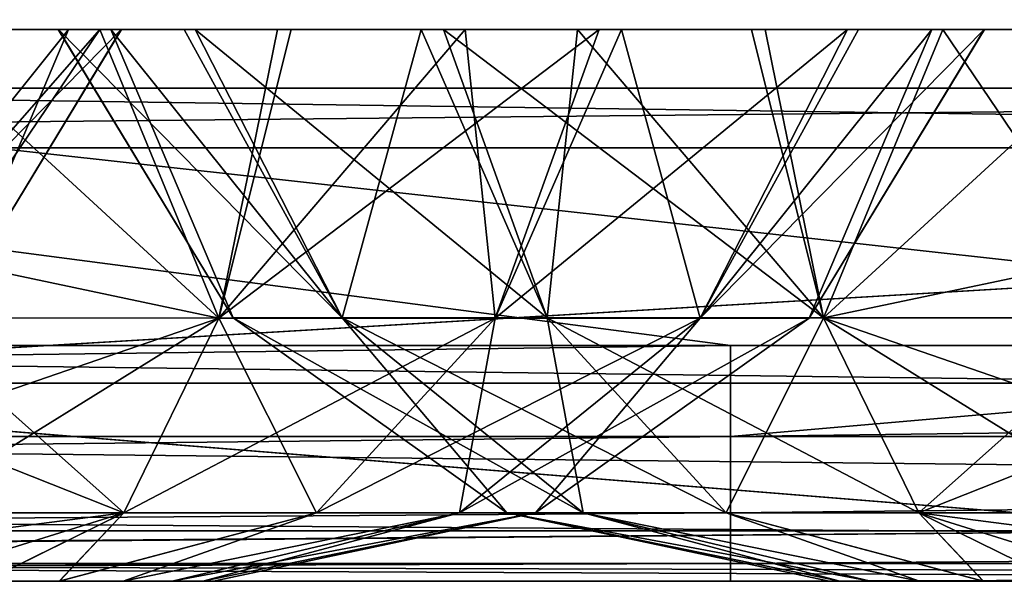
# Model space of a CAD drawing. Header units: millimetres. Extents: x -168 to 168, y -6 to 84.
# Tile 455 of 656: x 65.23 to 67.23, y -2 to -0.86. Entities that reach past the tile are written whole.
import ezdxf

# ---------------------------------------------------------------- set-up
doc = ezdxf.new("R2010")
doc.units = ezdxf.units.MM
doc.header["$LTSCALE"] = 65.185185
for name, color, linetype in [('14', 7, 'CONTINUOUS'), ('177', 7, 'CONTINUOUS'), ('207', 7, 'CONTINUOUS'), ('209', 7, 'CONTINUOUS'), ('213', 7, 'CONTINUOUS'), ('506', 7, 'CONTINUOUS'), ('508', 7, 'CONTINUOUS'), ('509', 7, 'CONTINUOUS'), ('51', 7, 'CONTINUOUS'), ('511', 7, 'CONTINUOUS'), ('54', 7, 'CONTINUOUS'), ('556', 7, 'CONTINUOUS'), ('560', 7, 'CONTINUOUS'), ('561', 7, 'CONTINUOUS'), ('563', 7, 'CONTINUOUS'), ('564', 7, 'CONTINUOUS'), ('6', 7, 'CONTINUOUS'), ('66', 7, 'CONTINUOUS'), ('70', 7, 'CONTINUOUS'), ('9', 7, 'CONTINUOUS')]:
    doc.layers.add(name, color=color, linetype=linetype)

msp = doc.modelspace()

# ---------------------------------------------------------------- linework, layer by layer
at = {"layer": '14', "linetype": 'CONTINUOUS'}
for points in [[(61.9698, -1.7064, -124.7895), (61.9698, -1.5218, -124.8336), (76.2636, -1.7064, -124.7895), (61.9698, -1.7064, -124.7895)], [(76.2636, -1.7064, -124.7895), (61.9698, -1.5218, -124.8336), (68.7969, -1.5218, -124.8336), (76.2636, -1.7064, -124.7895)], [(61.9698, -1.8612, -124.6798), (61.9698, -1.7064, -124.7895), (76.2636, -1.8612, -124.6798), (61.9698, -1.8612, -124.6798)], [(76.2636, -1.8612, -124.6798), (61.9698, -1.7064, -124.7895), (76.2636, -1.7064, -124.7895), (76.2636, -1.8612, -124.6798)], [(61.9698, -1.964, -124.5203), (61.9698, -1.8612, -124.6798), (76.2636, -1.964, -124.5203), (61.9698, -1.964, -124.5203)], [(76.2636, -1.964, -124.5203), (61.9698, -1.8612, -124.6798), (76.2636, -1.8612, -124.6798), (76.2636, -1.964, -124.5203)], [(70.3013, -2, -124.334), (61.9698, -2, -124.334), (61.9698, -1.964, -124.5203), (70.3013, -2, -124.334)], [(76.2635, -2, -124.334), (70.3013, -2, -124.334), (61.9698, -1.964, -124.5203), (76.2635, -2, -124.334)], [(76.2635, -2, -124.334), (61.9698, -1.964, -124.5203), (76.2636, -1.964, -124.5203), (76.2635, -2, -124.334)]]:
    msp.add_3dface(points, dxfattribs=at)
at = {"layer": '177', "linetype": 'CONTINUOUS'}
for points in [[(55.0671, 0, 124.9), (55.0376, -1.5218, 124.8336), (66.6738, -1.5218, 124.8336), (55.0671, 0, 124.9)], [(55.0671, 0, 124.9), (66.6738, -1.5218, 124.8336), (68.7969, -1.5218, 124.8336), (55.0671, 0, 124.9)], [(68.8339, 0, 124.9), (55.0671, 0, 124.9), (68.7969, -1.5218, 124.8336), (68.8339, 0, 124.9)]]:
    msp.add_3dface(points, dxfattribs=at)
at = {"layer": '207', "linetype": 'CONTINUOUS'}
for points in [[(77.7803, -1, 63.7044), (63.4866, -1, 63.6635), (77.7803, -1, 49.5479), (77.7803, -1, 63.7044)], [(63.4866, -1, 49.516), (63.4866, -1, 35.3686), (77.7803, -1, 35.3913), (63.4866, -1, 49.516)], [(77.7803, -1, 49.5479), (63.4866, -1, 49.516), (77.7803, -1, 35.3913), (77.7803, -1, 49.5479)], [(63.4866, -1, 35.3686), (63.4866, -1, 21.2212), (77.7803, -1, 21.2348), (63.4866, -1, 35.3686)], [(77.7803, -1, 35.3913), (63.4866, -1, 35.3686), (77.7803, -1, 21.2348), (77.7803, -1, 35.3913)], [(63.4866, -1, 21.2212), (63.4866, -1, 7.0737), (77.7803, -1, 7.0783), (63.4866, -1, 21.2212)], [(77.7803, -1, 21.2348), (63.4866, -1, 21.2212), (77.7803, -1, 7.0783), (77.7803, -1, 21.2348)], [(63.4866, -1, 7.0737), (63.4866, -1, -7.0737), (77.7803, -1, 7.0783), (63.4866, -1, 7.0737)], [(63.4866, -1, -7.0737), (63.4866, -1, -21.2212), (77.7803, -1, -7.0783), (63.4866, -1, -7.0737)], [(77.7803, -1, 7.0783), (63.4866, -1, -7.0737), (77.7803, -1, -7.0783), (77.7803, -1, 7.0783)], [(63.4866, -1, -21.2212), (63.4866, -1, -35.3686), (77.7803, -1, -21.2348), (63.4866, -1, -21.2212)], [(77.7803, -1, -7.0783), (63.4866, -1, -21.2212), (77.7803, -1, -21.2348), (77.7803, -1, -7.0783)], [(63.4866, -1, -35.3686), (63.4866, -1, -49.516), (77.7803, -1, -35.3913), (63.4866, -1, -35.3686)], [(63.4866, -1, 120.2521), (63.4866, -1, 106.1058), (77.7803, -1, 106.174), (63.4866, -1, 120.2521)], [(71.9608, -1, 120.2959), (63.4866, -1, 120.2521), (77.7803, -1, 106.174), (71.9608, -1, 120.2959)], [(63.4866, -1, 106.1058), (63.4866, -1, 91.9583), (77.7803, -1, 92.0174), (63.4866, -1, 106.1058)], [(77.7803, -1, 106.174), (63.4866, -1, 106.1058), (77.7803, -1, 92.0174), (77.7803, -1, 106.174)], [(63.4866, -1, 91.9583), (63.4866, -1, 77.8109), (77.7803, -1, 77.8609), (63.4866, -1, 91.9583)], [(77.7803, -1, 92.0174), (63.4866, -1, 91.9583), (77.7803, -1, 77.8609), (77.7803, -1, 92.0174)], [(63.4866, -1, 77.8109), (63.4866, -1, 63.6635), (77.7803, -1, 63.7044), (63.4866, -1, 77.8109)], [(77.7803, -1, 77.8609), (63.4866, -1, 77.8109), (77.7803, -1, 63.7044), (77.7803, -1, 77.8609)], [(63.4866, -1, 63.6635), (63.4866, -1, 49.516), (77.7803, -1, 49.5479), (63.4866, -1, 63.6635)], [(77.7803, -1, -21.2348), (63.4866, -1, -35.3686), (77.7803, -1, -35.3913), (77.7803, -1, -21.2348)], [(63.4866, -1, -49.516), (63.4866, -1, -63.6635), (77.7803, -1, -49.5479), (63.4866, -1, -49.516)], [(77.7803, -1, -35.3913), (63.4866, -1, -49.516), (77.7803, -1, -49.5479), (77.7803, -1, -35.3913)], [(63.4866, -1, -63.6635), (63.4866, -1, -77.8109), (77.7803, -1, -63.7044), (63.4866, -1, -63.6635)], [(77.7803, -1, -49.5479), (63.4866, -1, -63.6635), (77.7803, -1, -63.7044), (77.7803, -1, -49.5479)], [(63.4866, -1, -77.8109), (63.4866, -1, -91.9583), (77.7803, -1, -77.8609), (63.4866, -1, -77.8109)], [(77.7803, -1, -63.7044), (63.4866, -1, -77.8109), (77.7803, -1, -77.8609), (77.7803, -1, -63.7044)], [(63.4866, -1, -91.9583), (63.4866, -1, -106.1058), (77.7803, -1, -92.0174), (63.4866, -1, -91.9583)], [(77.7803, -1, -77.8609), (63.4866, -1, -91.9583), (77.7803, -1, -92.0174), (77.7803, -1, -77.8609)], [(63.4866, -1, -106.1058), (63.4866, -1, -120.2521), (77.7803, -1, -106.174), (63.4866, -1, -106.1058)], [(77.7803, -1, -92.0174), (63.4866, -1, -106.1058), (77.7803, -1, -106.174), (77.7803, -1, -92.0174)], [(77.7803, -1, -106.174), (63.4866, -1, -120.2521), (71.9608, -1, -120.2959), (77.7803, -1, -106.174)]]:
    msp.add_3dface(points, dxfattribs=at)
at = {"layer": '209', "linetype": 'CONTINUOUS'}
for points in [[(60.0287, -1.1213, -120.3571), (72.0343, -1.1213, -120.4176), (63.4866, -1, -120.2521), (60.0287, -1.1213, -120.3571)], [(63.4866, -1, -120.2521), (72.0343, -1.1213, -120.4176), (71.9608, -1, -120.2959), (63.4866, -1, -120.2521)]]:
    msp.add_3dface(points, dxfattribs=at)
at = {"layer": '213', "linetype": 'CONTINUOUS'}
for points in [[(60.0287, -1.1213, 120.3571), (63.4866, -1, 120.2521), (71.9608, -1, 120.2959), (60.0287, -1.1213, 120.3571)], [(72.0343, -1.1213, 120.4176), (60.0287, -1.1213, 120.3571), (71.9608, -1, 120.2959), (72.0343, -1.1213, 120.4176)]]:
    msp.add_3dface(points, dxfattribs=at)
at = {"layer": '506', "linetype": 'CONTINUOUS'}
for points in [[(65.3129, -2, 39.5417), (65.1621, -2, 39.6042), (65.1625, -2, 38.3959), (65.3129, -2, 39.5417)], [(65.3135, -2, 38.4587), (65.3129, -2, 39.5417), (65.1625, -2, 38.3959), (65.3135, -2, 38.4587)], [(65.4424, -2, 39.4423), (65.3129, -2, 39.5417), (65.3135, -2, 38.4587), (65.4424, -2, 39.4423)], [(65.4428, -2, 38.5582), (65.4424, -2, 39.4423), (65.3135, -2, 38.4587), (65.4428, -2, 38.5582)], [(65.5418, -2, 39.3127), (65.4424, -2, 39.4423), (65.4428, -2, 38.5582), (65.5418, -2, 39.3127)], [(65.5421, -2, 38.6877), (65.5418, -2, 39.3127), (65.4428, -2, 38.5582), (65.5421, -2, 38.6877)], [(65.6042, -2, 39.162), (65.5418, -2, 39.3127), (65.5421, -2, 38.6877), (65.6042, -2, 39.162)], [(65.6044, -2, 38.8385), (65.6042, -2, 39.162), (65.5421, -2, 38.6877), (65.6044, -2, 38.8385)], [(65.6256, -2, 39.0003), (65.6042, -2, 39.162), (65.6044, -2, 38.8385), (65.6256, -2, 39.0003)]]:
    msp.add_3dface(points, dxfattribs=at)
at = {"layer": '508', "linetype": 'CONTINUOUS'}
for points in [[(65, -0.8815, 41.223), (65, -1.3318, 40.9766), (65.6369, -1.4666, 40.7498), (65, -0.8815, 41.223)], [(65, -0.8815, 41.223), (65.6369, -1.4666, 40.7498), (65.7558, -0.8815, 41.0906), (65, -0.8815, 41.223)], [(65, -1.3318, 37.0234), (65, -0.8815, 36.777), (65.3952, -0.8815, 36.8124), (65, -1.3318, 37.0234)], [(65, -1.4658, 37.1371), (65, -1.3318, 37.0234), (65.3952, -0.8815, 36.8124), (65, -1.4658, 37.1371)], [(65.6369, -1.4666, 37.2502), (65, -1.4658, 37.1371), (65.3952, -0.8815, 36.8124), (65.6369, -1.4666, 37.2502)], [(65.7834, -0.8815, 36.9196), (65.6369, -1.4666, 37.2502), (65.3952, -0.8815, 36.8124), (65.7834, -0.8815, 36.9196)], [(66.1969, -1.4666, 37.5736), (65.6369, -1.4666, 37.2502), (66.1362, -0.8815, 37.0893), (66.1969, -1.4666, 37.5736)], [(66.1362, -0.8815, 37.0893), (65.6369, -1.4666, 37.2502), (65.7834, -0.8815, 36.9196), (66.1362, -0.8815, 37.0893)], [(65.7558, -0.8815, 41.0906), (65.6369, -1.4666, 40.7498), (66.4076, -0.8815, 40.7206), (65.7558, -0.8815, 41.0906)], [(65.6369, -1.4666, 40.7498), (66.1969, -1.4666, 40.4264), (66.4076, -0.8815, 40.7206), (65.6369, -1.4666, 40.7498)], [(66.4533, -0.8815, 37.3178), (66.1969, -1.4666, 37.5736), (66.1362, -0.8815, 37.0893), (66.4533, -0.8815, 37.3178)], [(66.1969, -1.4666, 40.4264), (66.6126, -1.4666, 39.931), (66.9115, -0.8815, 40.1349), (66.1969, -1.4666, 40.4264)], [(66.4076, -0.8815, 40.7206), (66.1969, -1.4666, 40.4264), (66.9115, -0.8815, 40.1349), (66.4076, -0.8815, 40.7206)], [(66.6126, -1.4666, 38.069), (66.1969, -1.4666, 37.5736), (66.4533, -0.8815, 37.3178), (66.6126, -1.4666, 38.069)], [(66.9335, -0.8815, 37.9031), (66.6126, -1.4666, 38.069), (66.4533, -0.8815, 37.3178), (66.9335, -0.8815, 37.9031)], [(66.6126, -1.4666, 39.931), (66.8338, -1.4666, 39.3233), (67.0821, -0.8814, 39.779), (66.6126, -1.4666, 39.931)], [(66.9115, -0.8815, 40.1349), (66.6126, -1.4666, 39.931), (67.0821, -0.8814, 39.779), (66.9115, -0.8815, 40.1349)], [(67.1886, -0.8815, 38.6105), (66.6126, -1.4666, 38.069), (66.9335, -0.8815, 37.9031), (67.1886, -0.8815, 38.6105)], [(66.8338, -1.4666, 38.6766), (66.6126, -1.4666, 38.069), (67.1886, -0.8815, 38.6105), (66.8338, -1.4666, 38.6766)], [(67.1892, -0.8815, 39.3864), (66.8338, -1.4666, 38.6766), (67.1886, -0.8815, 38.6105), (67.1892, -0.8815, 39.3864)], [(67.0821, -0.8814, 39.779), (66.8338, -1.4666, 39.3233), (67.1892, -0.8815, 39.3864), (67.0821, -0.8814, 39.779)], [(66.8338, -1.4666, 39.3233), (66.8338, -1.4666, 38.6766), (67.1892, -0.8815, 39.3864), (66.8338, -1.4666, 39.3233)], [(65, -1.3318, 40.9766), (65, -1.4658, 40.8629), (65.6369, -1.4666, 40.7498), (65, -1.3318, 40.9766)], [(65, -1.6856, 37.3895), (65, -1.4658, 37.1371), (65.6369, -1.4666, 37.2502), (65, -1.6856, 37.3895)], [(65, -1.4658, 40.8629), (65, -1.6856, 40.6105), (65.4441, -1.8612, 40.22), (65, -1.4658, 40.8629)], [(65.6369, -1.4666, 40.7498), (65, -1.4658, 40.8629), (65.4441, -1.8612, 40.22), (65.6369, -1.4666, 40.7498)], [(65, -1.8609, 37.701), (65, -1.6856, 37.3895), (65.6369, -1.4666, 37.2502), (65, -1.8609, 37.701)], [(65, -1.8609, 37.701), (65.6369, -1.4666, 37.2502), (65.444, -1.8612, 37.78), (65, -1.8609, 37.701)], [(65.6369, -1.4666, 37.2502), (66.1969, -1.4666, 37.5736), (65.444, -1.8612, 37.78), (65.6369, -1.4666, 37.2502)], [(65.444, -1.8612, 37.78), (66.1969, -1.4666, 37.5736), (65.8345, -1.8612, 38.0055), (65.444, -1.8612, 37.78)], [(65.8345, -1.8612, 39.9945), (65.6369, -1.4666, 40.7498), (65.4441, -1.8612, 40.22), (65.8345, -1.8612, 39.9945)], [(66.1969, -1.4666, 40.4264), (65.6369, -1.4666, 40.7498), (65.8345, -1.8612, 39.9945), (66.1969, -1.4666, 40.4264)], [(66.1243, -1.8612, 39.6491), (66.1969, -1.4666, 40.4264), (65.8345, -1.8612, 39.9945), (66.1243, -1.8612, 39.6491)], [(65.8345, -1.8612, 38.0055), (66.6126, -1.4666, 38.069), (66.1243, -1.8612, 38.3509), (65.8345, -1.8612, 38.0055)], [(66.1969, -1.4666, 37.5736), (66.6126, -1.4666, 38.069), (65.8345, -1.8612, 38.0055), (66.1969, -1.4666, 37.5736)], [(66.1243, -1.8612, 38.3509), (66.8338, -1.4666, 38.6766), (66.2785, -1.8612, 38.7746), (66.1243, -1.8612, 38.3509)], [(66.6126, -1.4666, 39.931), (66.1969, -1.4666, 40.4264), (66.1243, -1.8612, 39.6491), (66.6126, -1.4666, 39.931)], [(66.2785, -1.8612, 39.2254), (66.6126, -1.4666, 39.931), (66.1243, -1.8612, 39.6491), (66.2785, -1.8612, 39.2254)], [(66.6126, -1.4666, 38.069), (66.8338, -1.4666, 38.6766), (66.1243, -1.8612, 38.3509), (66.6126, -1.4666, 38.069)], [(66.8338, -1.4666, 38.6766), (66.8338, -1.4666, 39.3233), (66.2785, -1.8612, 38.7746), (66.8338, -1.4666, 38.6766)], [(66.8338, -1.4666, 39.3233), (66.6126, -1.4666, 39.931), (66.2785, -1.8612, 39.2254), (66.8338, -1.4666, 39.3233)], [(66.2785, -1.8612, 38.7746), (66.8338, -1.4666, 39.3233), (66.2785, -1.8612, 39.2254), (66.2785, -1.8612, 38.7746)], [(65, -1.6856, 40.6105), (65, -1.8609, 40.299), (65.4441, -1.8612, 40.22), (65, -1.6856, 40.6105)], [(65, -1.9185, 37.8543), (65, -1.8609, 37.701), (65.444, -1.8612, 37.78), (65, -1.9185, 37.8543)], [(65, -1.8609, 40.299), (65.1621, -2, 39.6042), (65.4441, -1.8612, 40.22), (65, -1.8609, 40.299)], [(65.1625, -2, 38.3959), (65, -2, 38.3744), (65.444, -1.8612, 37.78), (65.1625, -2, 38.3959)], [(65, -2, 38.3744), (65, -1.9185, 37.8543), (65.444, -1.8612, 37.78), (65, -2, 38.3744)], [(65.1621, -2, 39.6042), (65.3129, -2, 39.5417), (65.4441, -1.8612, 40.22), (65.1621, -2, 39.6042)], [(65.3135, -2, 38.4587), (65.1625, -2, 38.3959), (65.444, -1.8612, 37.78), (65.3135, -2, 38.4587)], [(65.3129, -2, 39.5417), (65.8345, -1.8612, 39.9945), (65.4441, -1.8612, 40.22), (65.3129, -2, 39.5417)], [(65.3129, -2, 39.5417), (65.4424, -2, 39.4423), (65.8345, -1.8612, 39.9945), (65.3129, -2, 39.5417)], [(65.3135, -2, 38.4587), (65.444, -1.8612, 37.78), (65.8345, -1.8612, 38.0055), (65.3135, -2, 38.4587)], [(65.4428, -2, 38.5582), (65.3135, -2, 38.4587), (65.8345, -1.8612, 38.0055), (65.4428, -2, 38.5582)], [(65.4424, -2, 39.4423), (66.1243, -1.8612, 39.6491), (65.8345, -1.8612, 39.9945), (65.4424, -2, 39.4423)], [(65.4424, -2, 39.4423), (65.5418, -2, 39.3127), (66.1243, -1.8612, 39.6491), (65.4424, -2, 39.4423)], [(65.4428, -2, 38.5582), (65.8345, -1.8612, 38.0055), (66.1243, -1.8612, 38.3509), (65.4428, -2, 38.5582)], [(65.5421, -2, 38.6877), (65.4428, -2, 38.5582), (66.1243, -1.8612, 38.3509), (65.5421, -2, 38.6877)], [(65.5418, -2, 39.3127), (65.6042, -2, 39.162), (66.1243, -1.8612, 39.6491), (65.5418, -2, 39.3127)], [(65.5421, -2, 38.6877), (66.1243, -1.8612, 38.3509), (66.2785, -1.8612, 38.7746), (65.5421, -2, 38.6877)], [(65.6044, -2, 38.8385), (65.5421, -2, 38.6877), (66.2785, -1.8612, 38.7746), (65.6044, -2, 38.8385)], [(65.6042, -2, 39.162), (66.2785, -1.8612, 39.2254), (66.1243, -1.8612, 39.6491), (65.6042, -2, 39.162)], [(65.6042, -2, 39.162), (65.6256, -2, 39.0003), (66.2785, -1.8612, 39.2254), (65.6042, -2, 39.162)], [(65.6256, -2, 39.0003), (65.6044, -2, 38.8385), (66.2785, -1.8612, 38.7746), (65.6256, -2, 39.0003)], [(65.6256, -2, 39.0003), (66.2785, -1.8612, 38.7746), (66.2785, -1.8612, 39.2254), (65.6256, -2, 39.0003)]]:
    msp.add_3dface(points, dxfattribs=at)
at = {"layer": '509', "linetype": 'CONTINUOUS'}
for points in [[(65.3129, -2, -27.4583), (65.1621, -2, -27.3958), (65.1625, -2, -28.6041), (65.3129, -2, -27.4583)], [(65.3135, -2, -28.5413), (65.3129, -2, -27.4583), (65.1625, -2, -28.6041), (65.3135, -2, -28.5413)], [(65.4424, -2, -27.5577), (65.3129, -2, -27.4583), (65.3135, -2, -28.5413), (65.4424, -2, -27.5577)], [(65.4428, -2, -28.4418), (65.4424, -2, -27.5577), (65.3135, -2, -28.5413), (65.4428, -2, -28.4418)], [(65.5418, -2, -27.6873), (65.4424, -2, -27.5577), (65.4428, -2, -28.4418), (65.5418, -2, -27.6873)], [(65.5421, -2, -28.3123), (65.5418, -2, -27.6873), (65.4428, -2, -28.4418), (65.5421, -2, -28.3123)], [(65.6042, -2, -27.838), (65.5418, -2, -27.6873), (65.5421, -2, -28.3123), (65.6042, -2, -27.838)], [(65.6044, -2, -28.1615), (65.6042, -2, -27.838), (65.5421, -2, -28.3123), (65.6044, -2, -28.1615)], [(65.6256, -2, -27.9997), (65.6042, -2, -27.838), (65.6044, -2, -28.1615), (65.6256, -2, -27.9997)]]:
    msp.add_3dface(points, dxfattribs=at)
at = {"layer": '51', "linetype": 'CONTINUOUS'}
for points in [[(68.7916, -2, 122.5215), (55.5345, -2, 124.334), (55.2599, -2, 122.4575), (68.7916, -2, 122.5215)], [(66.6738, -2, 124.334), (55.5345, -2, 124.334), (68.7916, -2, 122.5215), (66.6738, -2, 124.334)], [(69.1945, -2, 124.334), (66.6738, -2, 124.334), (68.7916, -2, 122.5215), (69.1945, -2, 124.334)]]:
    msp.add_3dface(points, dxfattribs=at)
at = {"layer": '511', "linetype": 'CONTINUOUS'}
for points in [[(65, -0.8815, -25.777), (65, -1.3318, -26.0234), (65.6369, -1.4666, -26.2502), (65, -0.8815, -25.777)], [(65, -0.8815, -25.777), (65.6369, -1.4666, -26.2502), (65.7558, -0.8815, -25.9094), (65, -0.8815, -25.777)], [(65, -1.3318, -29.9766), (65, -0.8815, -30.223), (65.3952, -0.8815, -30.1876), (65, -1.3318, -29.9766)], [(65, -1.4658, -29.8629), (65, -1.3318, -29.9766), (65.3952, -0.8815, -30.1876), (65, -1.4658, -29.8629)], [(65.6369, -1.4666, -29.7498), (65, -1.4658, -29.8629), (65.3952, -0.8815, -30.1876), (65.6369, -1.4666, -29.7498)], [(65.7834, -0.8815, -30.0804), (65.6369, -1.4666, -29.7498), (65.3952, -0.8815, -30.1876), (65.7834, -0.8815, -30.0804)], [(66.1969, -1.4666, -29.4264), (65.6369, -1.4666, -29.7498), (66.1362, -0.8815, -29.9107), (66.1969, -1.4666, -29.4264)], [(66.1362, -0.8815, -29.9107), (65.6369, -1.4666, -29.7498), (65.7834, -0.8815, -30.0804), (66.1362, -0.8815, -29.9107)], [(65.7558, -0.8815, -25.9094), (65.6369, -1.4666, -26.2502), (66.4076, -0.8815, -26.2794), (65.7558, -0.8815, -25.9094)], [(65.6369, -1.4666, -26.2502), (66.1969, -1.4666, -26.5736), (66.4076, -0.8815, -26.2794), (65.6369, -1.4666, -26.2502)], [(66.4533, -0.8815, -29.6822), (66.1969, -1.4666, -29.4264), (66.1362, -0.8815, -29.9107), (66.4533, -0.8815, -29.6822)], [(66.1969, -1.4666, -26.5736), (66.6126, -1.4666, -27.069), (66.9115, -0.8815, -26.8651), (66.1969, -1.4666, -26.5736)], [(66.4076, -0.8815, -26.2794), (66.1969, -1.4666, -26.5736), (66.9115, -0.8815, -26.8651), (66.4076, -0.8815, -26.2794)], [(66.6126, -1.4666, -28.931), (66.1969, -1.4666, -29.4264), (66.4533, -0.8815, -29.6822), (66.6126, -1.4666, -28.931)], [(66.9335, -0.8815, -29.0969), (66.6126, -1.4666, -28.931), (66.4533, -0.8815, -29.6822), (66.9335, -0.8815, -29.0969)], [(66.6126, -1.4666, -27.069), (66.8338, -1.4666, -27.6767), (67.0821, -0.8814, -27.221), (66.6126, -1.4666, -27.069)], [(66.9115, -0.8815, -26.8651), (66.6126, -1.4666, -27.069), (67.0821, -0.8814, -27.221), (66.9115, -0.8815, -26.8651)], [(67.1886, -0.8815, -28.3895), (66.6126, -1.4666, -28.931), (66.9335, -0.8815, -29.0969), (67.1886, -0.8815, -28.3895)], [(66.8338, -1.4666, -28.3234), (66.6126, -1.4666, -28.931), (67.1886, -0.8815, -28.3895), (66.8338, -1.4666, -28.3234)], [(67.1892, -0.8815, -27.6136), (66.8338, -1.4666, -28.3234), (67.1886, -0.8815, -28.3895), (67.1892, -0.8815, -27.6136)], [(67.0821, -0.8814, -27.221), (66.8338, -1.4666, -27.6767), (67.1892, -0.8815, -27.6136), (67.0821, -0.8814, -27.221)], [(66.8338, -1.4666, -27.6767), (66.8338, -1.4666, -28.3234), (67.1892, -0.8815, -27.6136), (66.8338, -1.4666, -27.6767)], [(65, -1.3318, -26.0234), (65, -1.4658, -26.1371), (65.6369, -1.4666, -26.2502), (65, -1.3318, -26.0234)], [(65, -1.6856, -29.6105), (65, -1.4658, -29.8629), (65.6369, -1.4666, -29.7498), (65, -1.6856, -29.6105)], [(65, -1.4658, -26.1371), (65, -1.6856, -26.3895), (65.4441, -1.8612, -26.78), (65, -1.4658, -26.1371)], [(65.6369, -1.4666, -26.2502), (65, -1.4658, -26.1371), (65.4441, -1.8612, -26.78), (65.6369, -1.4666, -26.2502)], [(65, -1.8609, -29.299), (65, -1.6856, -29.6105), (65.6369, -1.4666, -29.7498), (65, -1.8609, -29.299)], [(65, -1.8609, -29.299), (65.6369, -1.4666, -29.7498), (65.444, -1.8612, -29.22), (65, -1.8609, -29.299)], [(65.6369, -1.4666, -29.7498), (66.1969, -1.4666, -29.4264), (65.444, -1.8612, -29.22), (65.6369, -1.4666, -29.7498)], [(65.444, -1.8612, -29.22), (66.1969, -1.4666, -29.4264), (65.8345, -1.8612, -28.9945), (65.444, -1.8612, -29.22)], [(65.8345, -1.8612, -27.0055), (65.6369, -1.4666, -26.2502), (65.4441, -1.8612, -26.78), (65.8345, -1.8612, -27.0055)], [(66.1969, -1.4666, -26.5736), (65.6369, -1.4666, -26.2502), (65.8345, -1.8612, -27.0055), (66.1969, -1.4666, -26.5736)], [(66.1243, -1.8612, -27.3509), (66.1969, -1.4666, -26.5736), (65.8345, -1.8612, -27.0055), (66.1243, -1.8612, -27.3509)], [(65.8345, -1.8612, -28.9945), (66.6126, -1.4666, -28.931), (66.1243, -1.8612, -28.6491), (65.8345, -1.8612, -28.9945)], [(66.1969, -1.4666, -29.4264), (66.6126, -1.4666, -28.931), (65.8345, -1.8612, -28.9945), (66.1969, -1.4666, -29.4264)], [(66.1243, -1.8612, -28.6491), (66.8338, -1.4666, -28.3234), (66.2785, -1.8612, -28.2254), (66.1243, -1.8612, -28.6491)], [(66.6126, -1.4666, -27.069), (66.1969, -1.4666, -26.5736), (66.1243, -1.8612, -27.3509), (66.6126, -1.4666, -27.069)], [(66.2785, -1.8612, -27.7746), (66.6126, -1.4666, -27.069), (66.1243, -1.8612, -27.3509), (66.2785, -1.8612, -27.7746)], [(66.6126, -1.4666, -28.931), (66.8338, -1.4666, -28.3234), (66.1243, -1.8612, -28.6491), (66.6126, -1.4666, -28.931)], [(66.8338, -1.4666, -28.3234), (66.8338, -1.4666, -27.6767), (66.2785, -1.8612, -28.2254), (66.8338, -1.4666, -28.3234)], [(66.8338, -1.4666, -27.6767), (66.6126, -1.4666, -27.069), (66.2785, -1.8612, -27.7746), (66.8338, -1.4666, -27.6767)], [(66.2785, -1.8612, -28.2254), (66.8338, -1.4666, -27.6767), (66.2785, -1.8612, -27.7746), (66.2785, -1.8612, -28.2254)], [(65, -1.6856, -26.3895), (65, -1.8609, -26.701), (65.4441, -1.8612, -26.78), (65, -1.6856, -26.3895)], [(65, -1.9185, -29.1457), (65, -1.8609, -29.299), (65.444, -1.8612, -29.22), (65, -1.9185, -29.1457)], [(65, -1.8609, -26.701), (65.1621, -2, -27.3958), (65.4441, -1.8612, -26.78), (65, -1.8609, -26.701)], [(65.1625, -2, -28.6041), (65, -2, -28.6256), (65.444, -1.8612, -29.22), (65.1625, -2, -28.6041)], [(65, -2, -28.6256), (65, -1.9185, -29.1457), (65.444, -1.8612, -29.22), (65, -2, -28.6256)], [(65.1621, -2, -27.3958), (65.3129, -2, -27.4583), (65.4441, -1.8612, -26.78), (65.1621, -2, -27.3958)], [(65.3135, -2, -28.5413), (65.1625, -2, -28.6041), (65.444, -1.8612, -29.22), (65.3135, -2, -28.5413)], [(65.3129, -2, -27.4583), (65.8345, -1.8612, -27.0055), (65.4441, -1.8612, -26.78), (65.3129, -2, -27.4583)], [(65.3129, -2, -27.4583), (65.4424, -2, -27.5577), (65.8345, -1.8612, -27.0055), (65.3129, -2, -27.4583)], [(65.3135, -2, -28.5413), (65.444, -1.8612, -29.22), (65.8345, -1.8612, -28.9945), (65.3135, -2, -28.5413)], [(65.4428, -2, -28.4418), (65.3135, -2, -28.5413), (65.8345, -1.8612, -28.9945), (65.4428, -2, -28.4418)], [(65.4424, -2, -27.5577), (66.1243, -1.8612, -27.3509), (65.8345, -1.8612, -27.0055), (65.4424, -2, -27.5577)], [(65.4424, -2, -27.5577), (65.5418, -2, -27.6873), (66.1243, -1.8612, -27.3509), (65.4424, -2, -27.5577)], [(65.4428, -2, -28.4418), (65.8345, -1.8612, -28.9945), (66.1243, -1.8612, -28.6491), (65.4428, -2, -28.4418)], [(65.5421, -2, -28.3123), (65.4428, -2, -28.4418), (66.1243, -1.8612, -28.6491), (65.5421, -2, -28.3123)], [(65.5418, -2, -27.6873), (65.6042, -2, -27.838), (66.1243, -1.8612, -27.3509), (65.5418, -2, -27.6873)], [(65.5421, -2, -28.3123), (66.1243, -1.8612, -28.6491), (66.2785, -1.8612, -28.2254), (65.5421, -2, -28.3123)], [(65.6044, -2, -28.1615), (65.5421, -2, -28.3123), (66.2785, -1.8612, -28.2254), (65.6044, -2, -28.1615)], [(65.6042, -2, -27.838), (66.2785, -1.8612, -27.7746), (66.1243, -1.8612, -27.3509), (65.6042, -2, -27.838)], [(65.6042, -2, -27.838), (65.6256, -2, -27.9997), (66.2785, -1.8612, -27.7746), (65.6042, -2, -27.838)], [(65.6256, -2, -27.9997), (65.6044, -2, -28.1615), (66.2785, -1.8612, -28.2254), (65.6256, -2, -27.9997)], [(65.6256, -2, -27.9997), (66.2785, -1.8612, -28.2254), (66.2785, -1.8612, -27.7746), (65.6256, -2, -27.9997)]]:
    msp.add_3dface(points, dxfattribs=at)
at = {"layer": '54', "linetype": 'CONTINUOUS'}
for points in [[(72.0343, -1.1213, 120.4176), (64.0069, -1.5981, 120.9973), (60.0287, -1.1213, 120.3571), (72.0343, -1.1213, 120.4176)], [(78.23, -1.5981, 121.0745), (64.0069, -1.5981, 120.9973), (72.0343, -1.1213, 120.4176), (78.23, -1.5981, 121.0745)], [(67.7086, -1.898, 121.7402), (54.1672, -1.898, 121.6772), (64.0069, -1.5981, 120.9973), (67.7086, -1.898, 121.7402)], [(78.23, -1.5981, 121.0745), (67.7086, -1.898, 121.7402), (64.0069, -1.5981, 120.9973), (78.23, -1.5981, 121.0745)], [(67.7086, -1.898, 121.7402), (55.2599, -2, 122.4575), (54.1672, -1.898, 121.6772), (67.7086, -1.898, 121.7402)], [(68.7916, -2, 122.5215), (55.2599, -2, 122.4575), (67.7086, -1.898, 121.7402), (68.7916, -2, 122.5215)]]:
    msp.add_3dface(points, dxfattribs=at)
at = {"layer": '556', "linetype": 'CONTINUOUS'}
for points in [[(64.8626, -1.4666, 73.681), (65.0838, -1.4666, 73.0733), (65.3321, -0.8814, 73.529), (64.8626, -1.4666, 73.681)], [(65.1615, -0.8815, 73.8849), (64.8626, -1.4666, 73.681), (65.3321, -0.8814, 73.529), (65.1615, -0.8815, 73.8849)], [(65.4386, -0.8815, 72.3605), (64.8626, -1.4666, 71.819), (65.1835, -0.8815, 71.6531), (65.4386, -0.8815, 72.3605)], [(65.0838, -1.4666, 72.4266), (64.8626, -1.4666, 71.819), (65.4386, -0.8815, 72.3605), (65.0838, -1.4666, 72.4266)], [(65.4392, -0.8815, 73.1364), (65.0838, -1.4666, 72.4266), (65.4386, -0.8815, 72.3605), (65.4392, -0.8815, 73.1364)], [(65.3321, -0.8814, 73.529), (65.0838, -1.4666, 73.0733), (65.4392, -0.8815, 73.1364), (65.3321, -0.8814, 73.529)], [(65.0838, -1.4666, 73.0733), (65.0838, -1.4666, 72.4266), (65.4392, -0.8815, 73.1364), (65.0838, -1.4666, 73.0733)]]:
    msp.add_3dface(points, dxfattribs=at)
at = {"layer": '560', "linetype": 'CONTINUOUS'}
for points in [[(66.8744, -2, -7.5003), (66.8958, -2, -7.662), (66.8956, -2, -7.3385), (66.8744, -2, -7.5003)], [(66.8956, -2, -7.3385), (66.8958, -2, -7.662), (66.9579, -2, -7.1877), (66.8956, -2, -7.3385)], [(66.8958, -2, -7.662), (66.9582, -2, -7.8127), (66.9579, -2, -7.1877), (66.8958, -2, -7.662)], [(66.9579, -2, -7.1877), (66.9582, -2, -7.8127), (67.0572, -2, -7.0582), (66.9579, -2, -7.1877)], [(66.9582, -2, -7.8127), (67.0576, -2, -7.9423), (67.0572, -2, -7.0582), (66.9582, -2, -7.8127)], [(67.0572, -2, -7.0582), (67.0576, -2, -7.9423), (67.1865, -2, -6.9587), (67.0572, -2, -7.0582)], [(67.0576, -2, -7.9423), (67.1871, -2, -8.0417), (67.1865, -2, -6.9587), (67.0576, -2, -7.9423)], [(67.1865, -2, -6.9587), (67.1871, -2, -8.0417), (67.3375, -2, -6.8959), (67.1865, -2, -6.9587)], [(67.1871, -2, -8.0417), (67.3379, -2, -8.1042), (67.3375, -2, -6.8959), (67.1871, -2, -8.0417)]]:
    msp.add_3dface(points, dxfattribs=at)
at = {"layer": '561', "linetype": 'CONTINUOUS'}
for points in [[(65.3108, -0.8815, -7.8864), (65.4179, -0.8814, -8.279), (65.6655, -1.4659, -7.8235), (65.3108, -0.8815, -7.8864)], [(65.3114, -0.8815, -7.1105), (65.3108, -0.8815, -7.8864), (65.6655, -1.4659, -7.1765), (65.3114, -0.8815, -7.1105)], [(65.6655, -1.4659, -7.1765), (65.3108, -0.8815, -7.8864), (65.6655, -1.4659, -7.8235), (65.6655, -1.4659, -7.1765)], [(65.5665, -0.8815, -6.4031), (65.3114, -0.8815, -7.1105), (65.8868, -1.4659, -6.5686), (65.5665, -0.8815, -6.4031)], [(65.8868, -1.4659, -6.5686), (65.3114, -0.8815, -7.1105), (65.6655, -1.4659, -7.1765), (65.8868, -1.4659, -6.5686)], [(65.4179, -0.8814, -8.279), (65.5885, -0.8815, -8.6349), (65.8868, -1.4659, -8.4314), (65.4179, -0.8814, -8.279)], [(65.6655, -1.4659, -7.8235), (65.4179, -0.8814, -8.279), (65.8868, -1.4659, -8.4314), (65.6655, -1.4659, -7.8235)], [(66.0467, -0.8815, -5.8178), (65.5665, -0.8815, -6.4031), (65.8868, -1.4659, -6.5686), (66.0467, -0.8815, -5.8178)], [(65.5885, -0.8815, -8.6349), (66.0924, -0.8815, -9.2206), (66.3026, -1.4659, -8.927), (65.5885, -0.8815, -8.6349)], [(65.8868, -1.4659, -8.4314), (65.5885, -0.8815, -8.6349), (66.3026, -1.4659, -8.927), (65.8868, -1.4659, -8.4314)], [(66.3026, -1.4659, -6.073), (66.0467, -0.8815, -5.8178), (65.8868, -1.4659, -6.5686), (66.3026, -1.4659, -6.073)], [(66.3638, -0.8815, -5.5893), (66.0467, -0.8815, -5.8178), (66.3026, -1.4659, -6.073), (66.3638, -0.8815, -5.5893)], [(66.0924, -0.8815, -9.2206), (66.7442, -0.8815, -9.5906), (66.8629, -1.4659, -9.2505), (66.0924, -0.8815, -9.2206)], [(66.3026, -1.4659, -8.927), (66.0924, -0.8815, -9.2206), (66.8629, -1.4659, -9.2505), (66.3026, -1.4659, -8.927)], [(66.8629, -1.4659, -5.7495), (66.3638, -0.8815, -5.5893), (66.3026, -1.4659, -6.073), (66.8629, -1.4659, -5.7495)], [(66.7166, -0.8815, -5.4196), (66.3638, -0.8815, -5.5893), (66.8629, -1.4659, -5.7495), (66.7166, -0.8815, -5.4196)], [(67.1048, -0.8815, -5.3124), (66.7166, -0.8815, -5.4196), (66.8629, -1.4659, -5.7495), (67.1048, -0.8815, -5.3124)], [(66.7442, -0.8815, -9.5906), (67.5, -0.8815, -9.723), (66.8629, -1.4659, -9.2505), (66.7442, -0.8815, -9.5906)], [(66.8629, -1.4659, -9.2505), (67.5, -0.8815, -9.723), (67.5, -1.3318, -9.4766), (66.8629, -1.4659, -9.2505)], [(67.5, -1.4658, -5.6371), (67.1048, -0.8815, -5.3124), (66.8629, -1.4659, -5.7495), (67.5, -1.4658, -5.6371)], [(67.5, -0.8815, -5.277), (67.1048, -0.8815, -5.3124), (67.5, -1.4658, -5.6371), (67.5, -0.8815, -5.277)], [(67.5, -1.4658, -9.3629), (66.8629, -1.4659, -9.2505), (67.5, -1.3318, -9.4766), (67.5, -1.4658, -9.3629)], [(66.2208, -1.8609, -7.2744), (65.6655, -1.4659, -7.8235), (66.2208, -1.8609, -7.7256), (66.2208, -1.8609, -7.2744)], [(65.8868, -1.4659, -6.5686), (65.6655, -1.4659, -7.1765), (66.3751, -1.8609, -6.8505), (65.8868, -1.4659, -6.5686)], [(65.6655, -1.4659, -7.1765), (65.6655, -1.4659, -7.8235), (66.2208, -1.8609, -7.2744), (65.6655, -1.4659, -7.1765)], [(66.3751, -1.8609, -6.8505), (65.6655, -1.4659, -7.1765), (66.2208, -1.8609, -7.2744), (66.3751, -1.8609, -6.8505)], [(65.6655, -1.4659, -7.8235), (65.8868, -1.4659, -8.4314), (66.2208, -1.8609, -7.7256), (65.6655, -1.4659, -7.8235)], [(65.8868, -1.4659, -8.4314), (66.3026, -1.4659, -8.927), (66.3751, -1.8609, -8.1495), (65.8868, -1.4659, -8.4314)], [(66.2208, -1.8609, -7.7256), (65.8868, -1.4659, -8.4314), (66.3751, -1.8609, -8.1495), (66.2208, -1.8609, -7.7256)], [(66.3026, -1.4659, -6.073), (65.8868, -1.4659, -6.5686), (66.6651, -1.8609, -6.505), (66.3026, -1.4659, -6.073)], [(66.6651, -1.8609, -6.505), (65.8868, -1.4659, -6.5686), (66.3751, -1.8609, -6.8505), (66.6651, -1.8609, -6.505)], [(66.3026, -1.4659, -8.927), (66.8629, -1.4659, -9.2505), (66.6651, -1.8609, -8.495), (66.3026, -1.4659, -8.927)], [(66.3751, -1.8609, -8.1495), (66.3026, -1.4659, -8.927), (66.6651, -1.8609, -8.495), (66.3751, -1.8609, -8.1495)], [(66.8629, -1.4659, -5.7495), (66.3026, -1.4659, -6.073), (67.0557, -1.8609, -6.2794), (66.8629, -1.4659, -5.7495)], [(67.0557, -1.8609, -6.2794), (66.3026, -1.4659, -6.073), (66.6651, -1.8609, -6.505), (67.0557, -1.8609, -6.2794)], [(66.6651, -1.8609, -8.495), (66.8629, -1.4659, -9.2505), (67.0557, -1.8609, -8.7206), (66.6651, -1.8609, -8.495)], [(66.8629, -1.4659, -9.2505), (67.5, -1.4658, -9.3629), (67.0557, -1.8609, -8.7206), (66.8629, -1.4659, -9.2505)], [(67.5, -1.4658, -5.6371), (66.8629, -1.4659, -5.7495), (67.5, -1.6856, -5.8895), (67.5, -1.4658, -5.6371)], [(67.5, -1.6856, -5.8895), (66.8629, -1.4659, -5.7495), (67.5, -1.8609, -6.201), (67.5, -1.6856, -5.8895)], [(67.5, -1.8609, -6.201), (66.8629, -1.4659, -5.7495), (67.0557, -1.8609, -6.2794), (67.5, -1.8609, -6.201)], [(67.5, -1.4658, -9.3629), (67.5, -1.6856, -9.1105), (67.0557, -1.8609, -8.7206), (67.5, -1.4658, -9.3629)], [(67.0557, -1.8609, -8.7206), (67.5, -1.6856, -9.1105), (67.5, -1.8609, -8.799), (67.0557, -1.8609, -8.7206)], [(66.8956, -2, -7.3385), (66.9579, -2, -7.1877), (66.2208, -1.8609, -7.2744), (66.8956, -2, -7.3385)], [(66.9579, -2, -7.1877), (66.3751, -1.8609, -6.8505), (66.2208, -1.8609, -7.2744), (66.9579, -2, -7.1877)], [(66.8958, -2, -7.662), (66.8744, -2, -7.5003), (66.2208, -1.8609, -7.7256), (66.8958, -2, -7.662)], [(66.8958, -2, -7.662), (66.2208, -1.8609, -7.7256), (66.3751, -1.8609, -8.1495), (66.8958, -2, -7.662)], [(66.8744, -2, -7.5003), (66.8956, -2, -7.3385), (66.2208, -1.8609, -7.2744), (66.8744, -2, -7.5003)], [(66.8744, -2, -7.5003), (66.2208, -1.8609, -7.2744), (66.2208, -1.8609, -7.7256), (66.8744, -2, -7.5003)], [(66.9579, -2, -7.1877), (67.0572, -2, -7.0582), (66.3751, -1.8609, -6.8505), (66.9579, -2, -7.1877)], [(67.0572, -2, -7.0582), (66.6651, -1.8609, -6.505), (66.3751, -1.8609, -6.8505), (67.0572, -2, -7.0582)], [(67.0576, -2, -7.9423), (66.9582, -2, -7.8127), (66.3751, -1.8609, -8.1495), (67.0576, -2, -7.9423)], [(67.0576, -2, -7.9423), (66.3751, -1.8609, -8.1495), (66.6651, -1.8609, -8.495), (67.0576, -2, -7.9423)], [(66.9582, -2, -7.8127), (66.8958, -2, -7.662), (66.3751, -1.8609, -8.1495), (66.9582, -2, -7.8127)], [(67.0572, -2, -7.0582), (67.1865, -2, -6.9587), (66.6651, -1.8609, -6.505), (67.0572, -2, -7.0582)], [(67.1865, -2, -6.9587), (67.0557, -1.8609, -6.2794), (66.6651, -1.8609, -6.505), (67.1865, -2, -6.9587)], [(67.1871, -2, -8.0417), (67.0576, -2, -7.9423), (66.6651, -1.8609, -8.495), (67.1871, -2, -8.0417)], [(67.1871, -2, -8.0417), (66.6651, -1.8609, -8.495), (67.0557, -1.8609, -8.7206), (67.1871, -2, -8.0417)], [(67.1865, -2, -6.9587), (67.3375, -2, -6.8959), (67.0557, -1.8609, -6.2794), (67.1865, -2, -6.9587)], [(67.3375, -2, -6.8959), (67.5, -2, -6.8744), (67.0557, -1.8609, -6.2794), (67.3375, -2, -6.8959)], [(67.0557, -1.8609, -6.2794), (67.5, -2, -6.8744), (67.5, -1.9185, -6.3543), (67.0557, -1.8609, -6.2794)], [(67.5, -1.8609, -6.201), (67.0557, -1.8609, -6.2794), (67.5, -1.9185, -6.3543), (67.5, -1.8609, -6.201)], [(67.3379, -2, -8.1042), (67.1871, -2, -8.0417), (67.0557, -1.8609, -8.7206), (67.3379, -2, -8.1042)], [(67.3379, -2, -8.1042), (67.0557, -1.8609, -8.7206), (67.5, -1.8609, -8.799), (67.3379, -2, -8.1042)]]:
    msp.add_3dface(points, dxfattribs=at)
at = {"layer": '563', "linetype": 'CONTINUOUS'}
for points in [[(66.8744, -2, -75.0003), (66.8958, -2, -75.162), (66.8956, -2, -74.8385), (66.8744, -2, -75.0003)], [(66.8956, -2, -74.8385), (66.8958, -2, -75.162), (66.9579, -2, -74.6877), (66.8956, -2, -74.8385)], [(66.8958, -2, -75.162), (66.9582, -2, -75.3127), (66.9579, -2, -74.6877), (66.8958, -2, -75.162)], [(66.9579, -2, -74.6877), (66.9582, -2, -75.3127), (67.0572, -2, -74.5582), (66.9579, -2, -74.6877)], [(66.9582, -2, -75.3127), (67.0576, -2, -75.4423), (67.0572, -2, -74.5582), (66.9582, -2, -75.3127)], [(67.0572, -2, -74.5582), (67.0576, -2, -75.4423), (67.1865, -2, -74.4587), (67.0572, -2, -74.5582)], [(67.0576, -2, -75.4423), (67.1871, -2, -75.5417), (67.1865, -2, -74.4587), (67.0576, -2, -75.4423)], [(67.1865, -2, -74.4587), (67.1871, -2, -75.5417), (67.3375, -2, -74.3959), (67.1865, -2, -74.4587)], [(67.1871, -2, -75.5417), (67.3379, -2, -75.6042), (67.3375, -2, -74.3959), (67.1871, -2, -75.5417)]]:
    msp.add_3dface(points, dxfattribs=at)
at = {"layer": '564', "linetype": 'CONTINUOUS'}
for points in [[(65.3114, -0.8815, -74.6105), (65.3108, -0.8815, -75.3864), (65.6655, -1.4659, -74.6765), (65.3114, -0.8815, -74.6105)], [(65.3108, -0.8815, -75.3864), (65.4179, -0.8814, -75.779), (65.6655, -1.4659, -75.3235), (65.3108, -0.8815, -75.3864)], [(65.6655, -1.4659, -74.6765), (65.3108, -0.8815, -75.3864), (65.6655, -1.4659, -75.3235), (65.6655, -1.4659, -74.6765)], [(65.8868, -1.4659, -74.0686), (65.3114, -0.8815, -74.6105), (65.6655, -1.4659, -74.6765), (65.8868, -1.4659, -74.0686)], [(65.5665, -0.8815, -73.9031), (65.3114, -0.8815, -74.6105), (65.8868, -1.4659, -74.0686), (65.5665, -0.8815, -73.9031)], [(65.6655, -1.4659, -75.3235), (65.4179, -0.8814, -75.779), (65.8868, -1.4659, -75.9314), (65.6655, -1.4659, -75.3235)], [(65.4179, -0.8814, -75.779), (65.5885, -0.8815, -76.1349), (65.8868, -1.4659, -75.9314), (65.4179, -0.8814, -75.779)], [(66.0467, -0.8815, -73.3178), (65.5665, -0.8815, -73.9031), (65.8868, -1.4659, -74.0686), (66.0467, -0.8815, -73.3178)], [(65.8868, -1.4659, -75.9314), (65.5885, -0.8815, -76.1349), (66.3026, -1.4659, -76.427), (65.8868, -1.4659, -75.9314)], [(65.5885, -0.8815, -76.1349), (66.0924, -0.8815, -76.7206), (66.3026, -1.4659, -76.427), (65.5885, -0.8815, -76.1349)], [(66.3026, -1.4659, -73.573), (66.0467, -0.8815, -73.3178), (65.8868, -1.4659, -74.0686), (66.3026, -1.4659, -73.573)], [(66.3638, -0.8815, -73.0893), (66.0467, -0.8815, -73.3178), (66.3026, -1.4659, -73.573), (66.3638, -0.8815, -73.0893)], [(66.0924, -0.8815, -76.7206), (66.7442, -0.8815, -77.0906), (66.8629, -1.4659, -76.7505), (66.0924, -0.8815, -76.7206)], [(66.3026, -1.4659, -76.427), (66.0924, -0.8815, -76.7206), (66.8629, -1.4659, -76.7505), (66.3026, -1.4659, -76.427)], [(66.8629, -1.4659, -73.2495), (66.3638, -0.8815, -73.0893), (66.3026, -1.4659, -73.573), (66.8629, -1.4659, -73.2495)], [(66.7166, -0.8815, -72.9196), (66.3638, -0.8815, -73.0893), (66.8629, -1.4659, -73.2495), (66.7166, -0.8815, -72.9196)], [(67.1048, -0.8815, -72.8124), (66.7166, -0.8815, -72.9196), (66.8629, -1.4659, -73.2495), (67.1048, -0.8815, -72.8124)], [(66.7442, -0.8815, -77.0906), (67.5, -0.8815, -77.223), (66.8629, -1.4659, -76.7505), (66.7442, -0.8815, -77.0906)], [(66.8629, -1.4659, -76.7505), (67.5, -0.8815, -77.223), (67.5, -1.3318, -76.9766), (66.8629, -1.4659, -76.7505)], [(67.5, -1.4658, -73.1371), (67.1048, -0.8815, -72.8124), (66.8629, -1.4659, -73.2495), (67.5, -1.4658, -73.1371)], [(67.5, -0.8815, -72.777), (67.1048, -0.8815, -72.8124), (67.5, -1.4658, -73.1371), (67.5, -0.8815, -72.777)], [(67.5, -1.4658, -76.8629), (66.8629, -1.4659, -76.7505), (67.5, -1.3318, -76.9766), (67.5, -1.4658, -76.8629)], [(65.6655, -1.4659, -75.3235), (65.8868, -1.4659, -75.9314), (66.2208, -1.8609, -75.2256), (65.6655, -1.4659, -75.3235)], [(66.3751, -1.8609, -74.3505), (65.6655, -1.4659, -74.6765), (66.2208, -1.8609, -74.7744), (66.3751, -1.8609, -74.3505)], [(65.6655, -1.4659, -74.6765), (65.6655, -1.4659, -75.3235), (66.2208, -1.8609, -74.7744), (65.6655, -1.4659, -74.6765)], [(65.8868, -1.4659, -74.0686), (65.6655, -1.4659, -74.6765), (66.3751, -1.8609, -74.3505), (65.8868, -1.4659, -74.0686)], [(66.2208, -1.8609, -74.7744), (65.6655, -1.4659, -75.3235), (66.2208, -1.8609, -75.2256), (66.2208, -1.8609, -74.7744)], [(66.6651, -1.8609, -74.005), (65.8868, -1.4659, -74.0686), (66.3751, -1.8609, -74.3505), (66.6651, -1.8609, -74.005)], [(66.3026, -1.4659, -73.573), (65.8868, -1.4659, -74.0686), (66.6651, -1.8609, -74.005), (66.3026, -1.4659, -73.573)], [(66.2208, -1.8609, -75.2256), (65.8868, -1.4659, -75.9314), (66.3751, -1.8609, -75.6495), (66.2208, -1.8609, -75.2256)], [(65.8868, -1.4659, -75.9314), (66.3026, -1.4659, -76.427), (66.3751, -1.8609, -75.6495), (65.8868, -1.4659, -75.9314)], [(67.0557, -1.8609, -73.7794), (66.3026, -1.4659, -73.573), (66.6651, -1.8609, -74.005), (67.0557, -1.8609, -73.7794)], [(66.8629, -1.4659, -73.2495), (66.3026, -1.4659, -73.573), (67.0557, -1.8609, -73.7794), (66.8629, -1.4659, -73.2495)], [(66.3751, -1.8609, -75.6495), (66.3026, -1.4659, -76.427), (66.6651, -1.8609, -75.995), (66.3751, -1.8609, -75.6495)], [(66.3026, -1.4659, -76.427), (66.8629, -1.4659, -76.7505), (66.6651, -1.8609, -75.995), (66.3026, -1.4659, -76.427)], [(66.6651, -1.8609, -75.995), (66.8629, -1.4659, -76.7505), (67.0557, -1.8609, -76.2206), (66.6651, -1.8609, -75.995)], [(67.5, -1.4658, -73.1371), (66.8629, -1.4659, -73.2495), (67.5, -1.6856, -73.3895), (67.5, -1.4658, -73.1371)], [(66.8629, -1.4659, -76.7505), (67.5, -1.4658, -76.8629), (67.0557, -1.8609, -76.2206), (66.8629, -1.4659, -76.7505)], [(67.5, -1.8609, -73.701), (66.8629, -1.4659, -73.2495), (67.0557, -1.8609, -73.7794), (67.5, -1.8609, -73.701)], [(67.5, -1.6856, -73.3895), (66.8629, -1.4659, -73.2495), (67.5, -1.8609, -73.701), (67.5, -1.6856, -73.3895)], [(67.5, -1.4658, -76.8629), (67.5, -1.6856, -76.6105), (67.0557, -1.8609, -76.2206), (67.5, -1.4658, -76.8629)], [(67.0557, -1.8609, -76.2206), (67.5, -1.6856, -76.6105), (67.5, -1.8609, -76.299), (67.0557, -1.8609, -76.2206)], [(66.9579, -2, -74.6877), (66.3751, -1.8609, -74.3505), (66.2208, -1.8609, -74.7744), (66.9579, -2, -74.6877)], [(66.8956, -2, -74.8385), (66.9579, -2, -74.6877), (66.2208, -1.8609, -74.7744), (66.8956, -2, -74.8385)], [(66.8958, -2, -75.162), (66.8744, -2, -75.0003), (66.2208, -1.8609, -75.2256), (66.8958, -2, -75.162)], [(66.8958, -2, -75.162), (66.2208, -1.8609, -75.2256), (66.3751, -1.8609, -75.6495), (66.8958, -2, -75.162)], [(66.8744, -2, -75.0003), (66.8956, -2, -74.8385), (66.2208, -1.8609, -74.7744), (66.8744, -2, -75.0003)], [(66.8744, -2, -75.0003), (66.2208, -1.8609, -74.7744), (66.2208, -1.8609, -75.2256), (66.8744, -2, -75.0003)], [(66.9579, -2, -74.6877), (67.0572, -2, -74.5582), (66.3751, -1.8609, -74.3505), (66.9579, -2, -74.6877)], [(67.0572, -2, -74.5582), (66.6651, -1.8609, -74.005), (66.3751, -1.8609, -74.3505), (67.0572, -2, -74.5582)], [(67.0576, -2, -75.4423), (66.9582, -2, -75.3127), (66.3751, -1.8609, -75.6495), (67.0576, -2, -75.4423)], [(67.0576, -2, -75.4423), (66.3751, -1.8609, -75.6495), (66.6651, -1.8609, -75.995), (67.0576, -2, -75.4423)], [(66.9582, -2, -75.3127), (66.8958, -2, -75.162), (66.3751, -1.8609, -75.6495), (66.9582, -2, -75.3127)], [(67.0572, -2, -74.5582), (67.1865, -2, -74.4587), (66.6651, -1.8609, -74.005), (67.0572, -2, -74.5582)], [(67.1865, -2, -74.4587), (67.0557, -1.8609, -73.7794), (66.6651, -1.8609, -74.005), (67.1865, -2, -74.4587)], [(67.1871, -2, -75.5417), (67.0576, -2, -75.4423), (66.6651, -1.8609, -75.995), (67.1871, -2, -75.5417)], [(67.1871, -2, -75.5417), (66.6651, -1.8609, -75.995), (67.0557, -1.8609, -76.2206), (67.1871, -2, -75.5417)], [(67.1865, -2, -74.4587), (67.3375, -2, -74.3959), (67.0557, -1.8609, -73.7794), (67.1865, -2, -74.4587)], [(67.3375, -2, -74.3959), (67.5, -2, -74.3744), (67.0557, -1.8609, -73.7794), (67.3375, -2, -74.3959)], [(67.0557, -1.8609, -73.7794), (67.5, -2, -74.3744), (67.5, -1.9185, -73.8543), (67.0557, -1.8609, -73.7794)], [(67.5, -1.8609, -73.701), (67.0557, -1.8609, -73.7794), (67.5, -1.9185, -73.8543), (67.5, -1.8609, -73.701)], [(67.3379, -2, -75.6042), (67.1871, -2, -75.5417), (67.0557, -1.8609, -76.2206), (67.3379, -2, -75.6042)], [(67.3379, -2, -75.6042), (67.0557, -1.8609, -76.2206), (67.5, -1.8609, -76.299), (67.3379, -2, -75.6042)]]:
    msp.add_3dface(points, dxfattribs=at)
at = {"layer": '6', "linetype": 'CONTINUOUS'}
for points in [[(60.0287, -1.1213, -120.3571), (64.0029, -1.5981, -120.9972), (72.0343, -1.1213, -120.4176), (60.0287, -1.1213, -120.3571)], [(64.0029, -1.5981, -120.9972), (78.226, -1.5981, -121.0744), (72.0343, -1.1213, -120.4176), (64.0029, -1.5981, -120.9972)], [(54.1651, -1.898, -121.6772), (67.7066, -1.898, -121.7402), (64.0029, -1.5981, -120.9972), (54.1651, -1.898, -121.6772)], [(64.0029, -1.5981, -120.9972), (67.7066, -1.898, -121.7402), (78.226, -1.5981, -121.0744), (64.0029, -1.5981, -120.9972)], [(67.7066, -1.898, -121.7402), (54.1651, -1.898, -121.6772), (56.0076, -2, -122.4606), (67.7066, -1.898, -121.7402)], [(68.7916, -2, -122.5215), (67.7066, -1.898, -121.7402), (56.0076, -2, -122.4606), (68.7916, -2, -122.5215)]]:
    msp.add_3dface(points, dxfattribs=at)
at = {"layer": '66', "linetype": 'CONTINUOUS'}
for points in [[(68.8339, 0, -124.9), (61.9698, -1.5218, -124.8336), (55.0671, 0, -124.9), (68.8339, 0, -124.9)], [(68.7969, -1.5218, -124.8336), (61.9698, -1.5218, -124.8336), (68.8339, 0, -124.9), (68.7969, -1.5218, -124.8336)]]:
    msp.add_3dface(points, dxfattribs=at)
at = {"layer": '70', "linetype": 'CONTINUOUS'}
for points in [[(66.6738, -1.5218, 124.8336), (52.3801, -1.7064, 124.7895), (66.6738, -1.7064, 124.7895), (66.6738, -1.5218, 124.8336)], [(55.0376, -1.5218, 124.8336), (52.3801, -1.7064, 124.7895), (66.6738, -1.5218, 124.8336), (55.0376, -1.5218, 124.8336)], [(66.6738, -1.5218, 124.8336), (66.6738, -1.7064, 124.7895), (68.7969, -1.5218, 124.8336), (66.6738, -1.5218, 124.8336)], [(68.7969, -1.5218, 124.8336), (66.6738, -1.7064, 124.7895), (80.9676, -1.5218, 124.8336), (68.7969, -1.5218, 124.8336)], [(80.9676, -1.5218, 124.8336), (66.6738, -1.7064, 124.7895), (80.9676, -1.7064, 124.7895), (80.9676, -1.5218, 124.8336)], [(52.3801, -1.7064, 124.7895), (52.3801, -1.8612, 124.6798), (66.6738, -1.7064, 124.7895), (52.3801, -1.7064, 124.7895)], [(66.6738, -1.7064, 124.7895), (52.3801, -1.8612, 124.6798), (66.6738, -1.8612, 124.6798), (66.6738, -1.7064, 124.7895)], [(66.6738, -1.7064, 124.7895), (66.6738, -1.8612, 124.6798), (80.9676, -1.7064, 124.7895), (66.6738, -1.7064, 124.7895)], [(80.9676, -1.7064, 124.7895), (66.6738, -1.8612, 124.6798), (80.9676, -1.8612, 124.6798), (80.9676, -1.7064, 124.7895)], [(66.6738, -1.8612, 124.6798), (52.3801, -1.964, 124.5203), (66.6738, -1.964, 124.5203), (66.6738, -1.8612, 124.6798)], [(52.3801, -1.8612, 124.6798), (52.3801, -1.964, 124.5203), (66.6738, -1.8612, 124.6798), (52.3801, -1.8612, 124.6798)], [(66.6738, -1.8612, 124.6798), (66.6738, -1.964, 124.5203), (80.9676, -1.8612, 124.6798), (66.6738, -1.8612, 124.6798)], [(80.9676, -1.8612, 124.6798), (66.6738, -1.964, 124.5203), (80.9676, -1.964, 124.5203), (80.9676, -1.8612, 124.6798)], [(52.3801, -1.964, 124.5203), (52.3801, -2, 124.334), (66.6738, -1.964, 124.5203), (52.3801, -1.964, 124.5203)], [(52.3801, -2, 124.334), (55.5345, -2, 124.334), (66.6738, -1.964, 124.5203), (52.3801, -2, 124.334)], [(55.5345, -2, 124.334), (66.6738, -2, 124.334), (66.6738, -1.964, 124.5203), (55.5345, -2, 124.334)], [(66.6738, -1.964, 124.5203), (66.6738, -2, 124.334), (80.9676, -1.964, 124.5203), (66.6738, -1.964, 124.5203)], [(66.6738, -2, 124.334), (69.1945, -2, 124.334), (80.9676, -1.964, 124.5203), (66.6738, -2, 124.334)]]:
    msp.add_3dface(points, dxfattribs=at)
at = {"layer": '9', "linetype": 'CONTINUOUS'}
for points in [[(70.3013, -2, -122.5295), (68.7916, -2, -122.5215), (56.0076, -2, -124.334), (70.3013, -2, -122.5295)], [(70.3013, -2, -122.5295), (56.0076, -2, -124.334), (61.9698, -2, -124.334), (70.3013, -2, -122.5295)], [(68.7916, -2, -122.5215), (56.0076, -2, -122.4606), (56.0076, -2, -124.334), (68.7916, -2, -122.5215)], [(70.3013, -2, -124.334), (70.3013, -2, -122.5295), (61.9698, -2, -124.334), (70.3013, -2, -124.334)]]:
    msp.add_3dface(points, dxfattribs=at)

doc.saveas('drawing.dxf')
